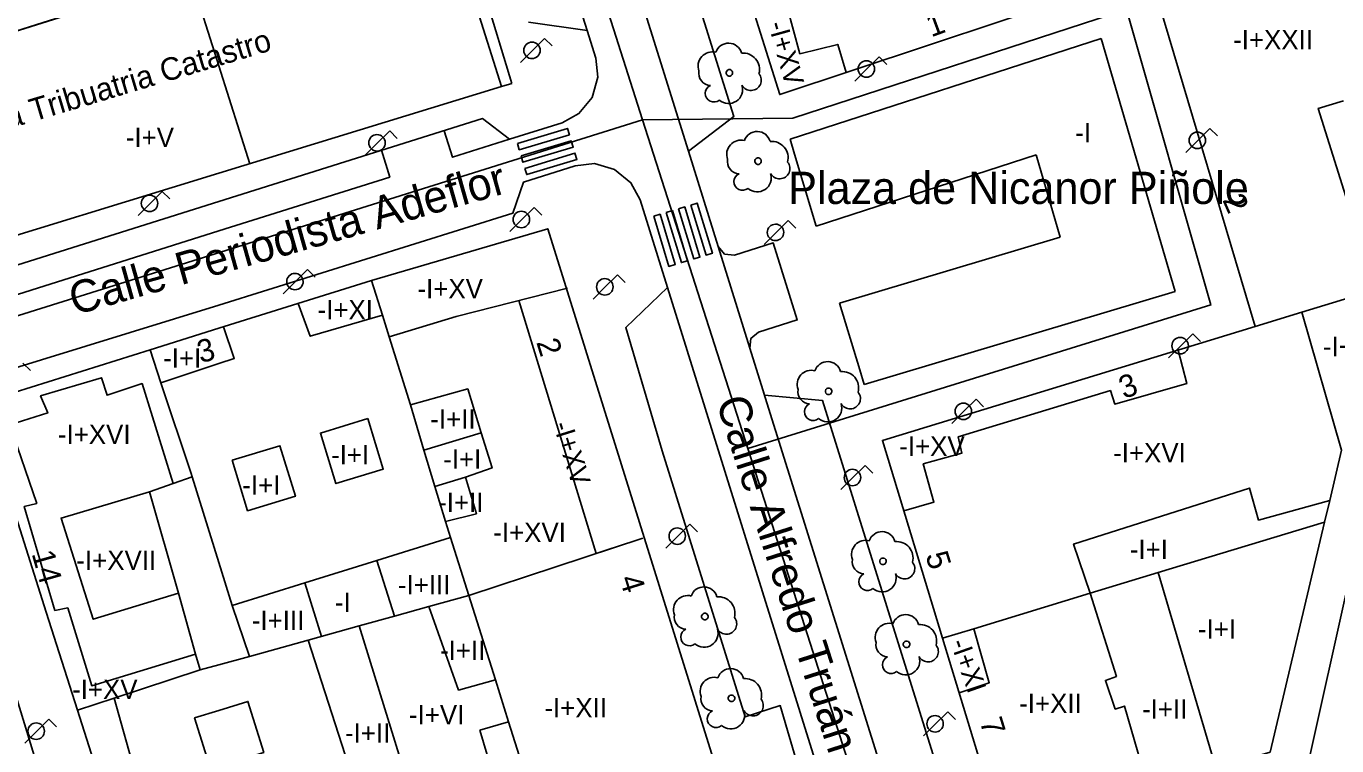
# Model space of a CAD drawing. Extents: x 282771 to 285132, y 4823109 to 4825496.
# Drawn here: x 284876.2 to 284977.7, y 4823949.7 to 4824005.5 of the extents above; entities that cross this region are included whole.
import ezdxf

# ---------------------------------------------------------------- set-up
doc = ezdxf.new("R2010")
doc.units = 0
for name, color, linetype in [('ACERA-BORDILLO', 7, 'Continuous'), ('ARBOL', 7, 'Continuous'), ('CALLE-EJE', 7, 'Continuous'), ('CALLE-TEXTO', 7, 'Continuous'), ('EDIFICIO', 7, 'Continuous'), ('FAROLA', 7, 'Continuous'), ('INTERIOR-EDIFICIO', 7, 'Continuous'), ('MEDIANERA', 7, 'Continuous'), ('NUM-LOCAL', 7, 'Continuous'), ('NUM-PORTAL', 7, 'Continuous'), ('PASO-PEATONES', 7, 'Continuous'), ('SENAL-VIARIA', 7, 'Continuous'), ('TXT-ALTURA-EDIFICIO', 7, 'Continuous'), ('TXT-EDIFICIOS', 7, 'Continuous'), ('ZONA-VERDE', 7, 'Continuous')]:
    doc.layers.add(name, color=color, linetype=linetype)

msp = doc.modelspace()

# ---------------------------------------------------------------- linework, layer by layer
at = {"layer": 'ACERA-BORDILLO'}
for points in [[(285016.12, 4823914.7), (284974.16, 4823901.95), (284962.77, 4823898.29), (284960.84, 4823898.47), (284958.96, 4823899.31), (284957.48, 4823900.75), (284956.6, 4823902.49), (284955.33, 4823906.57), (284957.71, 4823907.32), (284951.72, 4823926.5), (284952.79, 4823928.63), (284937.84, 4823976.5), (284933.36, 4823976.92), (284932.22, 4823980.55), (284932.29, 4823981.31), (284932.88, 4823981.8), (284935.89, 4823982.74), (284934.03, 4823988.7), (284931.02, 4823987.76), (284930.26, 4823987.83), (284929.77, 4823988.42), (284927.46, 4823995.8), (284930.98, 4823998.49), (284922.69, 4824024.99)], [(284868.36, 4823984.76), (284891.08, 4823991.91), (284911.51, 4823998.34), (284913.6, 4823996.73), (284917.67, 4823998.02), (284918.98, 4823998.73), (284920.01, 4823999.98), (284920.45, 4824001.54), (284920.28, 4824003.03), (284919.62, 4824005.16), (284915.06, 4824005.81)], [(284936.21, 4823947.23), (284934.57, 4823952.86), (284931.86, 4823952), (284925.43, 4823972.61), (284922.6, 4823982.14), (284925.84, 4823985.26), (284923.71, 4823992.05), (284923, 4823993.37), (284921.74, 4823994.4), (284920.18, 4823994.85), (284918.69, 4823994.67), (284914.67, 4823993.4), (284913.86, 4823991), (284891.08, 4823983.88), (284870.45, 4823977.53)], [(284868.98, 4823974.45), (284891.08, 4823902.13), (284893.59, 4823897.68)]]:
    msp.add_lwpolyline(points, dxfattribs=at)
at = {"layer": 'ARBOL'}
for centre, major_axis, start_param, end_param in [((284930.57, 4824003.14), (0.572, 0.867), 5.569037, 8.112716), ((284929.3, 4824002.41), (0.604, 0.915), 0.329375, 2.513206), ((284931.69, 4824002.14), (0.7, 1.06), 5.034799, 6.96804), ((284929.19, 4824001.84), (-0.515, -0.781), 5.097042, 6.834227), ((284932.3, 4824001.31), (-0.439, -0.665), 5.801518, 9.118142), ((284929.43, 4824000.29), (-0.37, -0.561), 4.139515, 7.555749), ((284930.57, 4824000.59), (-0.598, -0.906), 6.150444, 8.750522), ((284932.78, 4823996.3), (0.572, 0.866), 5.569229, 8.112908), ((284931.52, 4823995.57), (0.605, 0.915), 0.329568, 2.513398), ((284933.91, 4823995.3), (0.7, 1.06), 5.034992, 6.968232), ((284931.41, 4823995), (-0.516, -0.78), 5.097234, 6.83442), ((284931.65, 4823993.45), (-0.37, -0.561), 4.139707, 7.555941), ((284932.79, 4823993.75), (-0.598, -0.906), 6.150636, 8.750714), ((284934.52, 4823994.47), (-0.439, -0.665), 5.80171, 9.118334), ((284936.98, 4823977.74), (0.605, 0.915), 0.330057, 2.513888), ((284938.24, 4823978.47), (0.573, 0.866), 5.569719, 8.113398), ((284939.37, 4823977.47), (0.7, 1.06), 5.035481, 6.968722), ((284936.87, 4823977.17), (-0.516, -0.78), 5.097724, 6.834909), ((284939.98, 4823976.64), (-0.44, -0.665), 5.8022, 9.118824), ((284937.11, 4823975.62), (-0.371, -0.56), 4.140197, 7.556431), ((284938.25, 4823975.92), (-0.599, -0.905), 6.151126, 8.751204), ((284941.19, 4823964.57), (0.605, 0.915), 0.330419, 2.51425), ((284942.45, 4823965.3), (0.573, 0.866), 5.570081, 8.11376), ((284943.58, 4823964.3), (0.7, 1.06), 5.035843, 6.969084), ((284941.08, 4823964), (-0.516, -0.78), 5.098086, 6.835271), ((284944.19, 4823963.47), (-0.44, -0.664), 5.802562, 9.119186), ((284941.32, 4823962.45), (-0.371, -0.56), 4.140559, 7.556793), ((284942.46, 4823962.75), (-0.599, -0.905), 6.151488, 8.751566), ((284928.66, 4823961.02), (0.574, 0.866), 5.570622, 8.114301), ((284927.4, 4823960.29), (0.606, 0.914), 0.330961, 2.514791), ((284929.79, 4823960.02), (0.7, 1.06), 5.036385, 6.969625), ((284927.29, 4823959.72), (-0.517, -0.78), 5.098627, 6.835813), ((284930.4, 4823959.19), (-0.44, -0.664), 5.803103, 9.119727), ((284944.28, 4823958.87), (0.573, 0.866), 5.570266, 8.113944), ((284927.53, 4823958.17), (-0.371, -0.56), 4.1411, 7.557334), ((284928.67, 4823958.47), (-0.6, -0.905), 6.152029, 8.752107), ((284943.02, 4823958.14), (0.606, 0.914), 0.330604, 2.514435), ((284945.41, 4823957.87), (0.7, 1.06), 5.036028, 6.969269), ((284942.91, 4823957.57), (-0.516, -0.78), 5.098271, 6.835456), ((284946.02, 4823957.04), (-0.44, -0.664), 5.802747, 9.119371), ((284943.15, 4823956.02), (-0.371, -0.56), 4.140744, 7.556978), ((284944.29, 4823956.32), (-0.599, -0.905), 6.151673, 8.751751), ((284930.72, 4823954.69), (0.574, 0.866), 5.570793, 8.114472), ((284929.46, 4823953.96), (0.606, 0.914), 0.331132, 2.514962), ((284931.85, 4823953.69), (0.7, 1.06), 5.036556, 6.969796), ((284929.35, 4823953.39), (-0.517, -0.78), 5.098798, 6.835984), ((284929.59, 4823951.84), (-0.371, -0.56), 4.141271, 7.557505), ((284930.73, 4823952.14), (-0.6, -0.905), 6.1522, 8.752278), ((284932.46, 4823952.86), (-0.44, -0.664), 5.803274, 9.119898)]:
    msp.add_ellipse(centre, major_axis=major_axis, ratio=0.999978, start_param=start_param, end_param=end_param, dxfattribs=at)
for centre, major_axis in [((284930.63, 4824001.88), (0.14, 0.212)), ((284932.85, 4823995.04), (0.14, 0.212)), ((284938.31, 4823977.21), (0.14, 0.212)), ((284942.52, 4823964.04), (0.141, 0.212)), ((284928.73, 4823959.76), (0.141, 0.212)), ((284944.35, 4823957.61), (0.141, 0.212)), ((284930.79, 4823953.43), (0.141, 0.212))]:
    msp.add_ellipse(centre, major_axis=major_axis, ratio=0.999978, dxfattribs=at)
at = {"layer": 'CALLE-EJE'}
for points in [[(284923.9, 4823998.25), (284910.6, 4824039.99)], [(284932.06, 4823972.78), (284967.92, 4823983.9), (284961.39, 4824006.8), (284935.53, 4823998.37), (284923.9, 4823998.25)], [(284923.9, 4823998.25), (284863.77, 4823979.38)], [(284932.06, 4823972.78), (284923.9, 4823998.25)], [(284959.95, 4823885.69), (284932.06, 4823972.78)]]:
    msp.add_lwpolyline(points, dxfattribs=at)
at = {"layer": 'EDIFICIO'}
for points in [[(284993.22, 4823912.95), (284977.08, 4823908.05), (284965.92, 4823904.67), (284962.81, 4823906.49), (284956.33, 4823927.84), (284951.66, 4823943.23), (284947.14, 4823958.08), (284942.48, 4823973.41), (284971.34, 4823982.22), (284963.16, 4824009.72), (284934.53, 4824000.19), (284928.69, 4824018.75), (284924.06, 4824033.51), (284925.89, 4824037.15), (284953.57, 4824046.16), (284952.62, 4824049.4), (284978.6, 4824056.51), (284987.45, 4824027.43), (284994.81, 4824003.88), (284998.17, 4823993.05), (285001.21, 4823983.28), (285004.12, 4823973.92), (285011.87, 4823949.01)], [(284891.08, 4824020.59), (284886.05, 4824019.14), (284888.89, 4824009.37), (284865.43, 4824001.99), (284869.7, 4823987.56), (284891.08, 4823994.11), (284912.98, 4824000.82), (284905.43, 4824024.74), (284891.08, 4824020.59)], [(284900.91, 4823896.47), (284939.43, 4823908.51), (284940.92, 4823911.79), (284916.56, 4823989.8), (284902.91, 4823985.8), (284891.08, 4823982.09), (284885.76, 4823980.42), (284872.58, 4823976.3), (284877.72, 4823960.11), (284880.14, 4823952.51), (284883.89, 4823940.74), (284885.27, 4823936.39), (284890.39, 4823920.3), (284891.08, 4823918.13), (284897.39, 4823898.3), (284900.91, 4823896.47)]]:
    msp.add_lwpolyline(points, dxfattribs=at)
at = {"layer": 'FAROLA'}
for p, q in [((284916.32, 4824004.55), (284915.38, 4824003.62)), ((284916.91, 4824003.96), (284916.32, 4824004.55)), ((284915.38, 4824003.62), (284914.45, 4824002.68)), ((284941.28, 4824002.18), (284940.35, 4824001.24)), ((284942.22, 4824003.11), (284941.28, 4824002.18)), ((284942.81, 4824002.52), (284942.22, 4824003.11)), ((284904.32, 4823997.39), (284903.38, 4823996.46)), ((284904.91, 4823996.8), (284904.32, 4823997.39)), ((284967.85, 4823997.58), (284966.91, 4823996.65)), ((284968.44, 4823996.99), (284967.85, 4823997.58)), ((284903.38, 4823996.46), (284902.45, 4823995.52)), ((284966.91, 4823996.65), (284965.98, 4823995.71)), ((284886.7, 4823992.7), (284885.76, 4823991.77)), ((284887.29, 4823992.11), (284886.7, 4823992.7)), ((284885.76, 4823991.77), (284884.83, 4823990.83)), ((284915.5, 4823991.45), (284914.56, 4823990.52)), ((284916.09, 4823990.86), (284915.5, 4823991.45)), ((284914.56, 4823990.52), (284913.63, 4823989.58)), ((284935.18, 4823990.45), (284934.24, 4823989.52)), ((284935.77, 4823989.86), (284935.18, 4823990.45)), ((284934.24, 4823989.52), (284933.31, 4823988.58)), ((284897.96, 4823986.64), (284897.02, 4823985.71)), ((284898.55, 4823986.05), (284897.96, 4823986.64)), ((284921.96, 4823986.23), (284921.02, 4823985.3)), ((284922.55, 4823985.64), (284921.96, 4823986.23)), ((284897.02, 4823985.71), (284896.08, 4823984.77)), ((284921.02, 4823985.3), (284920.09, 4823984.36)), ((284966.52, 4823981.67), (284965.58, 4823980.74)), ((284967.11, 4823981.08), (284966.52, 4823981.67)), ((284965.58, 4823980.74), (284964.65, 4823979.8)), ((284876.5, 4823978.81), (284875.91, 4823979.4)), ((284949.73, 4823976.59), (284948.79, 4823975.66)), ((284950.32, 4823976), (284949.73, 4823976.59)), ((284948.79, 4823975.66), (284947.86, 4823974.72)), ((284941.14, 4823971.46), (284940.2, 4823970.53)), ((284941.73, 4823970.87), (284941.14, 4823971.46)), ((284940.2, 4823970.53), (284939.27, 4823969.59)), ((284927.57, 4823966.92), (284926.63, 4823965.99)), ((284928.16, 4823966.33), (284927.57, 4823966.92)), ((284926.63, 4823965.99), (284925.7, 4823965.05)), ((284877.92, 4823951.81), (284876.98, 4823950.88)), ((284878.51, 4823951.22), (284877.92, 4823951.81)), ((284946.6, 4823951.45), (284945.67, 4823950.51)), ((284947.54, 4823952.38), (284946.6, 4823951.45)), ((284948.13, 4823951.79), (284947.54, 4823952.38)), ((284876.98, 4823950.88), (284876.05, 4823949.94))]:
    msp.add_line(p, q, dxfattribs=at)
for centre in [(284941.24, 4824002.18), (284966.87, 4823996.65), (284965.54, 4823980.74), (284948.75, 4823975.66)]:
    msp.add_circle(centre, 0.638, dxfattribs=at)
for centre, major_axis in [((284915.34, 4824003.62), (0.352, 0.532)), ((284903.34, 4823996.46), (0.352, 0.532)), ((284885.72, 4823991.77), (0.352, 0.531)), ((284914.52, 4823990.52), (0.352, 0.532)), ((284934.2, 4823989.52), (0.351, 0.532)), ((284896.98, 4823985.71), (0.352, 0.531)), ((284920.98, 4823985.3), (0.352, 0.532)), ((284940.16, 4823970.53), (0.352, 0.532)), ((284926.59, 4823965.99), (0.352, 0.531)), ((284876.94, 4823950.88), (0.353, 0.531)), ((284946.56, 4823951.45), (0.352, 0.531))]:
    msp.add_ellipse(centre, major_axis=major_axis, ratio=0.999978, dxfattribs=at)
at = {"layer": 'INTERIOR-EDIFICIO'}
for points in [[(284963.07, 4823946.49), (284961.24, 4823952.82), (284960.51, 4823952.59), (284959.75, 4823954.81), (284960.61, 4823955.12), (284958.57, 4823961.56), (284957.28, 4823965.37), (284970.9, 4823969.71), (284971.61, 4823967.23), (284977.12, 4823968.74), (284978.04, 4823972.64), (284974.97, 4823983.33), (284980.64, 4823985.07), (284976.23, 4823999.12), (284978.2, 4823999.71)], [(284908.63, 4823967.13), (284907.81, 4823969.84), (284906.97, 4823972.65), (284905.93, 4823976.17), (284910.37, 4823977.4), (284911.41, 4823973.98), (284912.25, 4823971.27), (284910.18, 4823970.55), (284911.04, 4823967.73), (284908.63, 4823967.13)], [(284902.63, 4823975.09), (284903.82, 4823971.18), (284900.16, 4823970.06), (284898.96, 4823973.97), (284902.63, 4823975.09)], [(284892.12, 4823971.87), (284893.31, 4823967.96), (284897.02, 4823969.08), (284895.82, 4823972.99), (284892.12, 4823971.87)], [(284907.03, 4823942.59), (284901.95, 4823959.03), (284904.68, 4823959.79), (284907.36, 4823960.54), (284909.65, 4823954.06), (284912.51, 4823954.87), (284910.46, 4823961.4), (284909.02, 4823965.88), (284903.33, 4823964.1), (284897.74, 4823962.36), (284892.12, 4823960.61), (284893.45, 4823956.67), (284898, 4823957.94), (284903.22, 4823941.76)], [(284891.08, 4823948.16), (284890.43, 4823947.96), (284889.21, 4823951.91), (284891.08, 4823952.48), (284893.34, 4823953.19), (284894.56, 4823949.24), (284891.08, 4823948.16)], [(284911.3, 4823950.95), (284913.21, 4823944.53), (284915.53, 4823945.26), (284913.53, 4823951.61), (284911.3, 4823950.95)]]:
    msp.add_lwpolyline(points, dxfattribs=at)
at = {"layer": 'MEDIANERA'}
for p, q in [((284903.75, 4823983.1), (284902.91, 4823985.8)), ((284904.28, 4823981.44), (284903.75, 4823983.1)), ((284971.34, 4823982.22), (284974.97, 4823983.33)), ((284905.93, 4823976.17), (284904.28, 4823981.44)), ((284885.76, 4823980.42), (284886.6, 4823977.87)), ((284911.41, 4823973.98), (284906.97, 4823972.65)), ((284887.55, 4823970.06), (284885.72, 4823969.42)), ((284887.55, 4823970.06), (284889.03, 4823970.58)), ((284907.81, 4823969.84), (284910.18, 4823970.55)), ((284885.72, 4823969.42), (284887.95, 4823961.56)), ((284977.12, 4823968.74), (284976.72, 4823967.08)), ((284909.02, 4823965.88), (284908.63, 4823967.13)), ((284976.72, 4823967.08), (284963.84, 4823963.16)), ((284976.72, 4823967.08), (284972.52, 4823949.25)), ((284903.33, 4823964.1), (284904.68, 4823959.79)), ((284973.39, 4823939.21), (284978.74, 4823963.11)), ((284887.95, 4823961.56), (284889.28, 4823956.85)), ((284897.74, 4823962.36), (284899.04, 4823958.22)), ((284898, 4823957.94), (284901.95, 4823959.03)), ((284949.56, 4823958.81), (284947.14, 4823958.08)), ((284889.64, 4823955.62), (284889.28, 4823956.85)), ((284882.97, 4823953.43), (284889.64, 4823955.62)), ((284912.51, 4823954.87), (284913.53, 4823951.61)), ((284880.14, 4823952.51), (284882.97, 4823953.43)), ((284887.58, 4823937.08), (284882.97, 4823953.43))]:
    msp.add_line(p, q, dxfattribs=at)
for points in [[(284939.67, 4824001.9), (284939.02, 4824004.08), (284936.09, 4824003.36), (284935.11, 4824006.96), (284933.88, 4824006.54), (284929.83, 4824019.09)], [(284888.89, 4824009.37), (284891.08, 4824002.42), (284893.48, 4823994.84)], [(284918.1, 4823985.2), (284909.48, 4823983.01), (284904.28, 4823981.44)], [(284903.75, 4823983.1), (284898.17, 4823981.48), (284897.22, 4823984.01)], [(284914.32, 4823984.24), (284920.31, 4823964.65), (284921.54, 4823965.06)], [(284891.46, 4823982.2), (284892.28, 4823979.76), (284891.08, 4823979.36), (284886.6, 4823977.87)], [(284944.14, 4823967.94), (284946.47, 4823968.63), (284945.64, 4823971.6), (284948.64, 4823972.43), (284948.35, 4823973.67), (284960.14, 4823977.27), (284960.47, 4823976.22), (284966.07, 4823977.81), (284965.38, 4823980.4)], [(284889.28, 4823956.85), (284881.25, 4823954.4), (284879.39, 4823960.43), (284878.39, 4823960.23), (284876.02, 4823968.29), (284876.98, 4823968.53), (284874.89, 4823974.61), (284877.84, 4823975.54), (284877.28, 4823976.85), (284882, 4823978.26), (284882.43, 4823976.91), (284885.14, 4823977.81), (284887.55, 4823970.06)], [(284886.6, 4823977.87), (284888.94, 4823970.84), (284889.03, 4823970.58)], [(284889.03, 4823970.58), (284891.08, 4823963.96), (284892.12, 4823960.61)], [(284887.95, 4823961.56), (284881.36, 4823959.55), (284878.87, 4823967.39), (284885.72, 4823969.42)], [(284907.36, 4823960.54), (284910.46, 4823961.4), (284923.92, 4823965.84)], [(284963.84, 4823963.16), (284958.57, 4823961.56), (284949.56, 4823958.81)], [(284963.84, 4823963.16), (284968.31, 4823948.03), (284972.52, 4823949.25)], [(284948.43, 4823953.84), (284950.75, 4823954.63), (284949.56, 4823958.81)], [(284889.64, 4823955.62), (284891.08, 4823956.01), (284893.45, 4823956.67)]]:
    msp.add_lwpolyline(points, dxfattribs=at)
at = {"layer": 'PASO-PEATONES'}
for points in [[(284914.21, 4823996.4), (284918.09, 4823997.57), (284918.24, 4823997.09), (284914.35, 4823995.92)], [(284914.49, 4823995.44), (284918.38, 4823996.61), (284918.53, 4823996.13), (284914.64, 4823994.96)], [(284914.78, 4823994.48), (284918.67, 4823995.66), (284918.82, 4823995.18), (284914.93, 4823994)], [(284925.74, 4823991.06), (284926.22, 4823991.21), (284927.39, 4823987.32), (284926.91, 4823987.18)], [(284926.69, 4823991.35), (284927.17, 4823991.5), (284928.35, 4823987.61), (284927.87, 4823987.47)], [(284927.65, 4823991.64), (284928.13, 4823991.79), (284929.31, 4823987.9), (284928.83, 4823987.76)], [(284924.78, 4823990.78), (284925.26, 4823990.92), (284926.43, 4823987.03), (284925.95, 4823986.89)]]:
    msp.add_lwpolyline(points, close=True, dxfattribs=at)
at = {"layer": 'SENAL-VIARIA'}
for p, q in [((284927.46, 4823995.8), (284918.14, 4824025.65)), ((284913.65, 4824024.25), (284919.62, 4824005.16)), ((284932.22, 4823980.55), (284929.77, 4823988.42)), ((284925.84, 4823985.26), (284947.83, 4823914.81)), ((284955.33, 4823906.57), (284933.28, 4823977.15))]:
    msp.add_line(p, q, dxfattribs=at)
for points in [[(284913.6, 4823996.73), (284909.18, 4823995.34), (284908.53, 4823997.4)], [(284872.32, 4823986.01), (284873.01, 4823983.93), (284891.08, 4823989.63), (284904.33, 4823993.81), (284903.68, 4823995.88)]]:
    msp.add_lwpolyline(points, dxfattribs=at)
at = {"layer": 'ZONA-VERDE'}
for p, q in [((284912.98, 4824000.82), (284905.43, 4824024.74)), ((284909.37, 4824015.61), (284913.77, 4824001.06)), ((284879.93, 4824006.55), (284865.43, 4824001.99)), ((284935.33, 4823996.74), (284959.42, 4824004.54)), ((284959.42, 4824004.54), (284965.16, 4823984.95)), ((284913.77, 4824001.06), (284912.98, 4824000.82)), ((284935.68, 4823995.59), (284935.33, 4823996.74)), ((284937.35, 4823990.01), (284935.68, 4823995.59)), ((284954.39, 4823995.52), (284937.35, 4823990.01)), ((284956.26, 4823989.16), (284954.39, 4823995.52)), ((284939.15, 4823984.03), (284956.26, 4823989.16)), ((284965.16, 4823984.95), (284941.07, 4823977.73)), ((284940.72, 4823978.88), (284939.15, 4823984.03)), ((284941.07, 4823977.73), (284940.72, 4823978.88))]:
    msp.add_line(p, q, dxfattribs=at)

# ---------------------------------------------------------------- texts
at = {"layer": 'CALLE-TEXTO'}
for s, rotation, p in [('Calle Periodista Adeflor', 15.8092, (284879.91, 4823983.09)), ('Calle Alfredo Truán', 287.7605, (284929.58, 4823976.43))]:
    msp.add_text(s, height=2.5, rotation=rotation, dxfattribs=at).set_placement(p)
msp.add_text('Plaza de Nicanor Piñole', height=2.5, dxfattribs=at).set_placement((284935.18, 4823991.72))
at = {"layer": 'NUM-LOCAL'}
for s, rotation, p in [('2', 293.9265, (284968.79, 4823992.04)), ('5', 287.2994, (284945.8, 4823964.51))]:
    msp.add_text(s, height=1.75, rotation=rotation, dxfattribs=at).set_placement(p)
at = {"layer": 'NUM-PORTAL'}
for s, rotation, p in [('1', 20.2606, (284946.26, 4824004.62)), ('3', 14.7706, (284889.67, 4823979.38)), ('2', 287.2994, (284915.66, 4823981.02)), ('3', 20.2606, (284961.19, 4823976.6)), ('14', 285.7294, (284876.58, 4823964.64)), ('4', 287.2994, (284922.1, 4823962.7)), ('7', 287.2994, (284950, 4823951.64))]:
    msp.add_text(s, height=1.75, rotation=rotation, dxfattribs=at).set_placement(p)
at = {"layer": 'TXT-ALTURA-EDIFICIO'}
for s, rotation, p in [('-I+XV', 285.5776, (284933.62, 4824005.67)), ('-I+XXII', 0.0006, (284969.64, 4824003.7)), ('-I+V', 0.0006, (284883.88, 4823996.14)), ('-I', 0.0006, (284957.41, 4823996.5)), ('-I+XV', 0.0006, (284906.47, 4823984.42)), ('-I+XI', 0.0006, (284898.73, 4823982.78)), ('-I+I', 0.0006, (284976.59, 4823979.93)), ('-I+I', 0.0006, (284886.77, 4823979.04)), ('-I+II', 0.0006, (284907.46, 4823974.31)), ('-I+XV', 287.2974, (284916.96, 4823974.64)), ('-I+XVI', 0.0006, (284878.62, 4823973.13)), ('-I+I', 0.0006, (284899.78, 4823971.54)), ('-I+I', 0.0006, (284908.46, 4823971.21)), ('-I+XV', 0.0006, (284943.78, 4823972.21)), ('-I+XVI', 0.0006, (284960.35, 4823971.7)), ('-I+I', 0.0006, (284892.9, 4823969.2)), ('-I+II', 0.0006, (284908.07, 4823967.87)), ('-I+XVI', 0.0006, (284912.34, 4823965.53)), ('-I+I', 0.0006, (284961.64, 4823964.22)), ('-I+XVII', 0.0006, (284880.05, 4823963.37)), ('-I+III', 0.0006, (284904.95, 4823961.47)), ('-I', 0.0006, (284900.08, 4823960.12)), ('-I+III', 0.0006, (284893.64, 4823958.72)), ('-I+I', 0.0006, (284966.91, 4823958.05)), ('-I+II', 0.0006, (284908.22, 4823956.39)), ('-I+XI', 289.5285, (284947.72, 4823957.75)), ('-I+XV', 0.0006, (284879.72, 4823953.38)), ('-I+XII', 0.0006, (284916.3, 4823951.94)), ('-I+XII', 0.0006, (284953.07, 4823952.29)), ('-I+VI', 0.0006, (284905.81, 4823951.41)), ('-I+II', 0.0006, (284962.59, 4823951.85)), ('-I+II', 0.0006, (284900.86, 4823950))]:
    msp.add_text(s, height=1.5, rotation=rotation, dxfattribs=at).set_placement(p)
at = {"layer": 'TXT-EDIFICIOS'}
msp.add_text('Agencia Tribuatria Catastro', height=1.75, rotation=16.6566, dxfattribs=at).set_placement((284868, 4823995.49))

doc.saveas('drawing.dxf')
